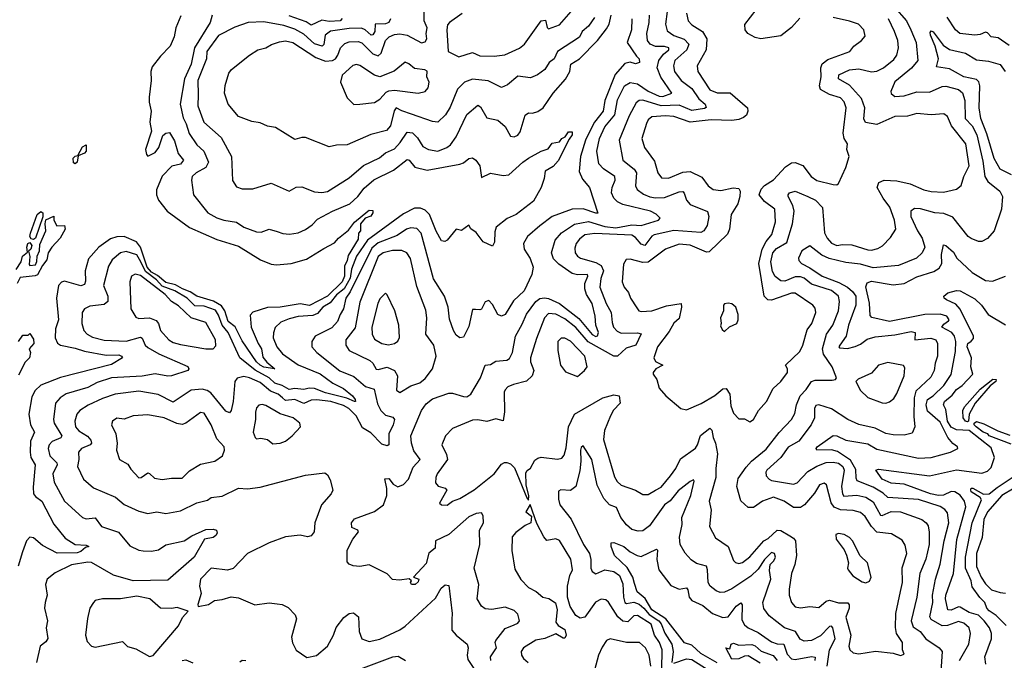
# Model space of a CAD drawing. Extents: x 1245432 to 1420865, y 606325 to 671314.
# Tile 345 of 382: x 1394659 to 1400088, y 630096 to 633630. Entities that reach past the tile are written whole.
import ezdxf

# ---------------------------------------------------------------- set-up
doc = ezdxf.new("R2010")
doc.units = 0

msp = doc.modelspace()

# ---------------------------------------------------------------- linework, layer by layer
at = {"layer": '0CON20XD'}
for points in [[(1397827.5, 633642.5), (1397795, 633593.8), (1397760, 633565), (1397745, 633533.8), (1397624.8, 633455.2), (1397605.8, 633415), (1397578.5, 633395), (1397555, 633355.6), (1397513.3, 633326.7), (1397475, 633309.4), (1397405, 633318.5), (1397348.2, 633271.8), (1397315, 633256.4), (1397242.3, 633292.3), (1397155, 633302.5), (1397112, 633285), (1397072, 633248), (1397031.9, 633148.1), (1397007.1, 633105), (1396965, 633065.6), (1396935, 633069.5), (1396819.7, 633109.7), (1396765, 633126.8), (1396735, 633143.9), (1396722.6, 633127.4), (1396702.9, 633045), (1396680.6, 633019.4), (1396595, 632996.4), (1396465, 632940.6), (1396405, 632938.1), (1396365, 632928.5), (1396235, 632980), (1396215, 632981.4), (1396175, 632968.6), (1396070, 633035), (1396025, 633043.3), (1395985, 633062.2), (1395938.7, 633068.7), (1395865, 633095.7), (1395808.5, 633165), (1395787.5, 633225), (1395792.1, 633267.9), (1395811.2, 633335), (1395826.7, 633355), (1395925, 633434.4), (1395972.5, 633465), (1396015, 633475.5), (1396046.2, 633493.8), (1396091.2, 633508.8), (1396125, 633514.2), (1396165.5, 633505), (1396291.4, 633421.4), (1396345, 633402.3), (1396384.1, 633405.9), (1396399.5, 633415), (1396413.5, 633435), (1396426.7, 633475), (1396450.7, 633499.3), (1396475, 633509), (1396525, 633509.6), (1396545, 633502.1), (1396605, 633441.6), (1396635, 633430.8), (1396651.8, 633445), (1396675.9, 633515), (1396695.4, 633535), (1396725, 633548.8), (1396755, 633551.7), (1396795, 633545.2), (1396875, 633502.5), (1396895, 633507.5), (1396903.1, 633525), (1396899.7, 633555), (1396906.2, 633585), (1396889.8, 633625), (1396888.4, 633685)], [(1398960.6, 633639.4), (1398915, 633587.3), (1398855, 633541.8), (1398745, 633525.6), (1398715, 633531.9), (1398674, 633555), (1398659.2, 633575), (1398657, 633603), (1398720.6, 633685)], [(1399480.9, 633700.9), (1399549.2, 633625), (1399572.6, 633575), (1399601.3, 633505), (1399611.1, 633405), (1399576.7, 633363.3), (1399485, 633287.5), (1399462.5, 633235), (1399465, 633222.5), (1399485, 633207.5), (1399535, 633211.1), (1399605, 633232.6), (1399675, 633230.7), (1399745, 633261.3), (1399765, 633263.3), (1399835, 633245.7), (1399857.2, 633227.2), (1399871, 633185), (1399871.6, 633085), (1399911, 633045), (1399937.1, 632995), (1399970.4, 632850.4), (1399980.3, 632765), (1399997.2, 632737.2), (1400062.5, 632685), (1400077.3, 632655), (1400071.8, 632585), (1400032.2, 632465), (1399995, 632423.1), (1399965, 632406.9), (1399945, 632407.5), (1399905, 632422.5), (1399888.6, 632435), (1399805, 632541.1), (1399755, 632561.6), (1399705, 632565.7), (1399625, 632587.2), (1399591.9, 632588.1), (1399571.9, 632575), (1399571.9, 632545), (1399609.5, 632465), (1399635.3, 632425), (1399649.7, 632375), (1399635, 632343.5), (1399604.3, 632315.7), (1399505, 632274.1), (1399365, 632261.7), (1399295, 632281.3), (1399215, 632290.5), (1399122.3, 632312.3), (1399082.2, 632332.2), (1399015, 632383.3), (1398970.8, 632355), (1398952.7, 632315), (1398955, 632302), (1398969.4, 632285), (1399015, 632261.2)], [(1398034.2, 633635), (1398032.4, 633575), (1398009.1, 633505), (1398059.2, 633429.2), (1398075.4, 633415), (1398076.7, 633395), (1398055, 633387.3), (1398025, 633395.9), (1397995, 633389.6), (1397942.4, 633327.6), (1397886, 633185), (1397876.3, 633125), (1397828.7, 633065), (1397797.6, 633005), (1397779, 632965), (1397750.9, 632875), (1397743.7, 632793.7), (1397761.4, 632751.4), (1397801.2, 632705), (1397846.4, 632563.6), (1397835, 632562.5), (1397765, 632586.1), (1397705, 632584.3), (1397595.6, 632544.4), (1397526.4, 632493.6), (1397459.4, 632435), (1397436.5, 632395), (1397439.6, 632365), (1397473.8, 632313.8), (1397489.6, 632265), (1397483.3, 632225), (1397441.2, 632135), (1397381.2, 632078.8), (1397335.6, 632005), (1397315, 631994.2), (1397295, 632004), (1397265, 632060), (1397245, 632081.2), (1397225, 632073.3), (1397205, 632033.8), (1397195, 632029.2), (1397172.1, 632032.1), (1397155, 632031.2), (1397135, 631938.8), (1397105, 631878.8), (1397085, 631876), (1397065, 631890), (1397050.6, 631915), (1397029.2, 631979.2), (1397020.9, 632045), (1397000.8, 632105), (1396941.3, 632201.3), (1396871.9, 632451.9), (1396847.8, 632477.8), (1396815, 632482.7), (1396791.1, 632475), (1396739.4, 632440.6), (1396635, 632399.8), (1396600.2, 632369.8), (1396480.8, 632129.2), (1396457.7, 632095), (1396444.2, 632035), (1396425.3, 632005), (1396411.6, 631965), (1396379.3, 631930.7), (1396288.6, 631885), (1396269.4, 631855), (1396270, 631825), (1396297.8, 631795), (1396423.8, 631693.8), (1396501.4, 631661.4), (1396565, 631606.8), (1396612.4, 631592.4), (1396632, 631512), (1396650.3, 631475), (1396675, 631449.7), (1396716.9, 631436.9), (1396725.3, 631425.3), (1396718.1, 631395), (1396694.7, 631345), (1396694.2, 631285), (1396685, 631278.9), (1396655, 631288), (1396595, 631351.3), (1396548.9, 631378.9), (1396514.2, 631445), (1396473.9, 631485), (1396445, 631502.2), (1396375, 631524), (1396295, 631533.5), (1396265, 631530.7), (1396225, 631513.6), (1396175, 631535.8), (1396125, 631529.5), (1396107.4, 631545), (1396083.8, 631563.8), (1396041.4, 631581.4), (1395985, 631629.4), (1395925, 631655.5), (1395895, 631662), (1395857.4, 631652.6), (1395845.5, 631635), (1395835.3, 631524.7), (1395824.3, 631475), (1395815, 631461.4), (1395795, 631470), (1395711.8, 631571.8), (1395692.5, 631585), (1395665, 631593), (1395605, 631586.7), (1395505, 631520), (1395421.9, 631561.9), (1395315, 631580.9), (1395185, 631564.8), (1395115, 631540.7), (1395035.9, 631504.1), (1394990, 631475), (1394973.8, 631455), (1394962.3, 631415), (1394966.2, 631385), (1394985, 631362), (1395033.3, 631333.3), (1395050.3, 631310.3), (1395054, 631295), (1395047.7, 631285), (1394999.4, 631265), (1394982.9, 631245), (1394985.3, 631204.7), (1394977.9, 631165), (1395009.5, 631095), (1395065, 631048.5), (1395186.1, 630996.1), (1395235.2, 630955.2), (1395315, 630920), (1395365, 630905.6), (1395415, 630915.6), (1395465, 630905.5), (1395545, 630921.5), (1395635, 630964.6), (1395695, 630980.5), (1395715, 630994.4), (1395775, 631001.2), (1395865, 631045.5), (1395915, 631041.8), (1395985, 631052), (1396235, 631117.5), (1396340.5, 631130.5), (1396355, 631120), (1396371.3, 631091.3), (1396385.8, 631035), (1396375.8, 631015), (1396323.5, 630955), (1396286.5, 630855), (1396281.9, 630805), (1396266.4, 630783.6), (1396245, 630778.1), (1396205, 630787.3), (1396125, 630777.7), (1396035, 630745.3), (1395915, 630685.5), (1395836.5, 630603.5), (1395805, 630593.3), (1395715, 630605.4), (1395655.6, 630545), (1395649.2, 630505), (1395660, 630465), (1395640, 630405), (1395643.6, 630393.6), (1395700, 630405), (1395733.6, 630426.4), (1395775, 630431.4), (1395825, 630446.7), (1395865, 630440.5), (1395955, 630402.7), (1396035, 630413.1), (1396078.3, 630408.3), (1396105, 630404.3), (1396138.7, 630388.7), (1396178.3, 630348.3), (1396184.2, 630325), (1396158.1, 630225), (1396162.1, 630192.1), (1396182.4, 630152.4), (1396242.7, 630112.7), (1396295, 630122.9), (1396355.5, 630175), (1396389.6, 630235), (1396403.4, 630276.6), (1396446.8, 630333.2), (1396475, 630355.6), (1396499.3, 630359.3), (1396527.2, 630337.2), (1396531.3, 630255), (1396545, 630214.4), (1396585, 630201.2), (1396645, 630213.6), (1396755, 630265.3), (1396784.6, 630285), (1396951.1, 630438.9), (1396982.4, 630495), (1397005, 630512.2), (1397025, 630510), (1397043.6, 630355), (1397042.4, 630322.4), (1397042.1, 630262.1), (1397064.6, 630234.6), (1397125.5, 630185.5), (1397131.1, 630165), (1397126.1, 630125), (1397130.3, 630100.3), (1397194.5, 630005)], [(1395547.7, 633652.3), (1395519.5, 633585), (1395510.2, 633535), (1395489, 633485), (1395435, 633429.5), (1395389.6, 633370.4), (1395381.9, 633345), (1395384, 633295), (1395373, 633203)], [(1395720, 633655), (1395708.3, 633615), (1395622.7, 633475), (1395603.4, 633385), (1395568, 633305), (1395543.5, 633165), (1395559.9, 633089.9), (1395577.4, 633055), (1395592.8, 633002.8), (1395635, 632940.9), (1395674.3, 632904.3), (1395700.4, 632845), (1395685.2, 632814.8), (1395631.1, 632785), (1395609.4, 632765), (1395605.5, 632745), (1395616.7, 632665), (1395695.6, 632565), (1395745, 632537.1), (1395784, 632524), (1395853.8, 632513.8), (1395894, 632485), (1395965, 632460), (1395990.9, 632459.1), (1396035, 632474.3), (1396078.8, 632461.2)], [(1396703.8, 633635), (1396693.8, 633615), (1396675, 633606.8), (1396619.1, 633605), (1396616.8, 633565), (1396605, 633546.6), (1396595.9, 633544.1), (1396564.5, 633574.5), (1396544, 633584), (1396475, 633581.4), (1396373.3, 633566.7), (1396342.2, 633545), (1396335.9, 633494.1), (1396326, 633484), (1396285, 633497.3), (1396225, 633550.2), (1396175, 633578.8), (1396115, 633598.3), (1396005, 633617.7), (1395918.8, 633615), (1395845, 633590), (1395755, 633543.8), (1395689.8, 633455), (1395687.8, 633415), (1395641.4, 633295), (1395643.5, 633215), (1395641.4, 633155), (1395673.1, 633065), (1395769.9, 632979.9), (1395826.9, 632875), (1395832.4, 632742.4), (1395855, 632709.2), (1395885, 632696.9), (1395945, 632697.1), (1396045, 632729.4), (1396145, 632684.2), (1396183.7, 632706.3), (1396215, 632707.8), (1396285, 632680), (1396325, 632676.8), (1396355, 632683.1), (1396475, 632757.9), (1396555, 632825.4), (1396642, 632868), (1396675, 632895.8), (1396725, 632918.4), (1396757.1, 632952.9), (1396795, 633009.6), (1396825, 633005.4), (1396852, 632978), (1396881.5, 632931.5), (1396913.5, 632913.5), (1396965, 632905.7), (1397014.4, 632925), (1397035, 632940.9), (1397065.9, 632985), (1397125, 633107.9), (1397185, 633158.7), (1397199, 633149), (1397235, 633088.2), (1397295, 633075.6), (1397335, 633042), (1397365, 632987.1), (1397385, 632984.2), (1397405, 632994), (1397417.6, 633012.4), (1397445.6, 633104.4), (1397465, 633116.9), (1397485.7, 633114.3), (1397515, 633123.3), (1397545, 633144.4), (1397601.1, 633225), (1397667.9, 633302.1), (1397691.8, 633345), (1397697.8, 633385), (1397745.9, 633414.1), (1397843.9, 633515), (1397895, 633580.6), (1397909.2, 633605), (1397920.3, 633655)], [(1396436.9, 633636.9), (1396426.2, 633625), (1396365, 633620.6), (1396325, 633626.9), (1396265, 633600), (1396238.3, 633618.3), (1396145, 633651.2)], [(1397255.8, 630095), (1397254.3, 630115), (1397287.5, 630165), (1397280, 630195), (1397283.6, 630205), (1397335, 630271.2), (1397385, 630291.6), (1397405, 630300.9), (1397413.8, 630315), (1397405, 630350.8), (1397385, 630371.4), (1397335, 630390.5), (1397262.4, 630377.6), (1397225, 630380), (1397205, 630394.4), (1397181.2, 630435), (1397190.2, 630515), (1397164.3, 630605), (1397196.8, 630735), (1397193.9, 630815), (1397216.7, 630855), (1397214.4, 630894.4), (1397205, 630910), (1397175, 630906.5), (1397135, 630888.2), (1397025, 630790), (1396951.2, 630755), (1396950, 630715), (1396915, 630686.7), (1396899.3, 630630.7), (1396830, 630555), (1396860, 630545), (1396855, 630530), (1396840, 630515), (1396820, 630515), (1396813.3, 630525), (1396820, 630535), (1396806.4, 630546.4), (1396752.2, 630537.8), (1396715, 630542.1), (1396685, 630573.8), (1396640, 630595), (1396585, 630622.7), (1396533.5, 630613.5), (1396497.3, 630617.3), (1396475, 630626.2), (1396465, 630640), (1396463.5, 630705), (1396495.7, 630764.3), (1396526.7, 630805), (1396523.8, 630815), (1396489.3, 630829.3), (1396487.5, 630855), (1396505, 630876.9), (1396615, 630916.7), (1396663.8, 630955), (1396682.5, 631005), (1396682.5, 631045), (1396671.7, 631098.3), (1396695, 631100), (1396718, 631068), (1396744.3, 631054.3), (1396775, 631065.7), (1396802.5, 631095), (1396828.6, 631161.4), (1396867.5, 631205), (1396832.8, 631252.8), (1396818.7, 631295), (1396815.4, 631335), (1396875, 631474.3), (1396899.1, 631510.9), (1396935, 631539.4), (1397025, 631570), (1397045, 631570.4), (1397105, 631550.9), (1397125, 631550), (1397147.1, 631565), (1397169.6, 631605), (1397200, 631655), (1397225, 631724.2), (1397255, 631728.9), (1397285, 631747.3), (1397345, 631752.5), (1397359, 631761), (1397376.1, 631795), (1397392.2, 631885), (1397429.5, 631950.5), (1397453.2, 632006.8), (1397504.6, 632075.4), (1397527.4, 632092.6), (1397553.3, 632096.7), (1397575, 632092.6), (1397635, 632064), (1397741.4, 631981.4), (1397815, 631894), (1397835, 631883.6), (1397845, 631885.8), (1397849.7, 631905), (1397835.7, 631945), (1397832.6, 631995), (1397815.3, 632064.8), (1397783.7, 632115), (1397775.2, 632145), (1397774.8, 632175), (1397791.5, 632215), (1397790, 632225), (1397735, 632223), (1397705, 632231.2), (1397631, 632281), (1397601.5, 632311.5), (1397591.2, 632345), (1397611.8, 632415), (1397646.2, 632453.8), (1397717.8, 632502.2), (1397795, 632516.3), (1397885, 632489.3), (1397945, 632482.5), (1398035, 632499.2), (1398085, 632495.9), (1398181.2, 632525), (1398190, 632535), (1398168.5, 632558.5), (1398137.1, 632575), (1397985, 632610.8), (1397955, 632626.4), (1397935, 632645.6), (1397922.3, 632675), (1397925.3, 632705), (1397942.9, 632745), (1397940.4, 632765), (1397877.5, 632807.5), (1397851.6, 632835), (1397841, 632905), (1397856.6, 632975), (1397885, 633040), (1397941.1, 633105), (1397955, 633188.6), (1397993.8, 633265), (1398025.6, 633284.4), (1398065, 633276.3), (1398125, 633235.9), (1398185, 633207.7), (1398205, 633206.8), (1398253.8, 633225), (1398194.1, 633314.1), (1398173.7, 633365), (1398183.7, 633405), (1398208.9, 633441.1), (1398238.2, 633465), (1398237.5, 633475), (1398215, 633482.9), (1398165, 633482.5), (1398135.6, 633495), (1398121.3, 633515), (1398116.2, 633555), (1398130, 633615), (1398131.5, 633655)], [(1398228.9, 633675), (1398220, 633605), (1398229, 633569), (1398265, 633542.9), (1398323, 633523), (1398348, 633495), (1398337.8, 633465), (1398270.8, 633405), (1398264.2, 633375), (1398268.6, 633345), (1398305.7, 633295.7), (1398365, 633250.7), (1398404, 633194), (1398438.2, 633165), (1398443.1, 633146.9), (1398435, 633140.9), (1398365, 633130.2), (1398295, 633158.4), (1398195, 633156.1), (1398095, 633187.2), (1398074.8, 633185.2), (1398057.9, 633172.1), (1398019.5, 633100.5), (1397963.7, 632965), (1397985.3, 632855), (1398047.5, 632805), (1398060, 632785), (1398053.6, 632713.6), (1398063.4, 632693.4), (1398098.1, 632668.1), (1398132.7, 632652.7), (1398165, 632646.8), (1398215, 632650.4), (1398295, 632681.6), (1398315, 632682.5), (1398323.3, 632673.3), (1398334.8, 632634.8), (1398355, 632610.7), (1398452.1, 632572.1), (1398458, 632545), (1398448.9, 632495), (1398430.9, 632465), (1398415, 632455.9), (1398265, 632467.2), (1398156.7, 632443.3), (1398144.3, 632435.7), (1398105, 632384.7), (1398085, 632391.2), (1398055, 632429.5), (1398035, 632440.9), (1397829.3, 632450.7), (1397775, 632442.9), (1397745, 632419.6), (1397727.5, 632395), (1397719.5, 632370.5), (1397722.1, 632345), (1397735, 632325.6), (1397751.4, 632315), (1397835, 632290.9), (1397865.8, 632275), (1397877, 632245), (1397862.6, 632202.6), (1397858.3, 632155), (1397892.2, 632065), (1397920.9, 632015), (1397925, 631960), (1397933.5, 631935), (1397952.8, 631912.8), (1397975, 631901.4), (1398065, 631902.9), (1398085, 631898), (1398055.7, 631834.3), (1398002.4, 631817.6), (1397955.1, 631774.9), (1397935, 631773.6), (1397793.9, 631853.9), (1397725, 631931.9), (1397665, 631980.3), (1397615, 632006), (1397575, 632009.1), (1397553.1, 631985), (1397508, 631872), (1397475.3, 631765), (1397475, 631743.8), (1397493.2, 631695), (1397485.4, 631665), (1397453.8, 631636.2), (1397381.2, 631618.8), (1397350, 631605), (1397335, 631589.4), (1397330.5, 631575), (1397332.6, 631467.4), (1397325, 631416.7), (1397285, 631428.9), (1397235, 631414.6), (1397185, 631423.2), (1397155, 631421.1), (1397044.6, 631375.4), (1397007.5, 631335), (1396985.7, 631285), (1397011.9, 631231.9), (1397016.9, 631205), (1396961.1, 631125), (1396953.3, 631105), (1396951.9, 631075), (1396966.4, 631056.4), (1397005.3, 631045.3), (1397014.3, 631035), (1396974.2, 630964.2), (1396984.2, 630954.2), (1397015, 630952.9), (1397045.3, 630974.7), (1397085, 630990), (1397165, 631037.5), (1397275.6, 631125), (1397315, 631178.1), (1397331.7, 631188.3), (1397345, 631188.6), (1397365, 631180.5), (1397387.6, 631157.6), (1397455, 630992.5), (1397465, 630980), (1397465.6, 631004.4), (1397451.9, 631065), (1397450, 631130), (1397456.1, 631143.9), (1397475, 631156.7), (1397499.2, 631200.8), (1397515, 631212.5), (1397535, 631216.7), (1397625, 631206.9), (1397648.5, 631211.5), (1397661.2, 631228.8), (1397671.7, 631268.3), (1397684.7, 631385), (1397717.6, 631455), (1397875, 631545.3), (1397935, 631561.5), (1397964, 631555), (1397969.4, 631515), (1397933.6, 631476.4), (1397916.5, 631445), (1397883.2, 631365), (1397877.2, 631315), (1397938.7, 631108.7), (1397953.4, 631083.4), (1397975, 631062.9), (1398055, 631035.4), (1398095, 631011.1), (1398125, 631011.8), (1398165, 631034.6), (1398195, 631052.1), (1398247.6, 631115), (1398276.9, 631155), (1398302.9, 631207.1), (1398385, 631266.5), (1398396.9, 631285), (1398413.3, 631336.7), (1398465, 631377.8), (1398475.6, 631365.6), (1398482.1, 631325), (1398496.2, 631295), (1398506.6, 631235), (1398497.1, 631155), (1398498, 631105), (1398461.2, 630975), (1398470.7, 630925), (1398462.2, 630835), (1398495, 630772.5), (1398564.4, 630725), (1398595, 630647.5), (1398605, 630635.8), (1398625, 630630), (1398645, 630636.7), (1398685, 630667.2), (1398761.2, 630755), (1398785, 630768.9), (1398835, 630814.7), (1398855, 630811.8), (1398905, 630783.9), (1398925, 630771.1), (1398936.2, 630755), (1398942.1, 630675), (1398933.5, 630625), (1398914.6, 630575), (1398901.7, 630488.3), (1398901.8, 630455), (1398914.5, 630415), (1398935, 630392.2), (1398965, 630385.5), (1399015, 630393.3), (1399065, 630388.1), (1399105, 630422.2), (1399125, 630428.6), (1399174.1, 630414.1), (1399225, 630412.7), (1399232.6, 630402.6), (1399233.1, 630385), (1399213.9, 630335), (1399241, 630235), (1399230.8, 630175), (1399235.6, 630155), (1399255, 630136.9), (1399285, 630132.5), (1399377.8, 630147.8), (1399475, 630135.8), (1399515, 630123.8), (1399535, 630130), (1399526.7, 630155), (1399526.4, 630195), (1399493.7, 630243.7), (1399487.8, 630277.8), (1399490, 630355), (1399514.8, 630475.2), (1399527.1, 630525), (1399525, 630606.7), (1399551.2, 630685), (1399541.4, 630731.4), (1399525, 630758.6), (1399466.7, 630795), (1399384.3, 630804.3), (1399354.8, 630834.8), (1399320.5, 630890.5), (1399295, 630912.2), (1399255, 630922.3), (1399185, 630927.1), (1399150.6, 630940.6), (1399133.4, 630965), (1399107.3, 631065), (1399095, 631074.4), (1399069.4, 631065), (1399040.8, 631019.1), (1398985.6, 630954.4), (1398965, 630939.4), (1398925, 630939.7), (1398875, 630975.3), (1398815, 630996.5), (1398754.3, 630975), (1398705, 630940), (1398675, 630938.9), (1398635, 630975.7), (1398612.9, 631055), (1398620.4, 631099.6), (1398665, 631162.7), (1398694.4, 631195.6), (1398775, 631261.2), (1398846, 631354), (1398914.6, 631425), (1398932.7, 631457.3), (1398941.4, 631505), (1398962.1, 631555), (1398995, 631589.6), (1399024.7, 631635.2), (1399045, 631641.1), (1399138.9, 631641.1), (1399157.5, 631645), (1399163.3, 631655), (1399139.2, 631715), (1399090.6, 631785), (1399085.6, 631815), (1399108.3, 631895), (1399142.9, 631945), (1399173, 632025), (1399179.7, 632075), (1399173.8, 632105), (1399135, 632137.2), (1399025, 632170.7), (1398984.3, 632204.3), (1398965, 632212.6), (1398935, 632211.2), (1398878.1, 632188.1), (1398855, 632189.7), (1398825, 632213.8), (1398810.5, 632240.5), (1398801, 632295), (1398811.4, 632345), (1398831.1, 632368.9), (1398889.3, 632400.7), (1398920.6, 632505), (1398929.2, 632575), (1398921.9, 632605), (1398896.6, 632655), (1398895.5, 632665), (1398904.1, 632675.9), (1398935, 632683.8), (1399005, 632655.8), (1399046.2, 632635), (1399084.6, 632595), (1399096.3, 632455), (1399110.8, 632425), (1399135, 632397.2), (1399165, 632385.3), (1399195, 632390.8), (1399247.7, 632387.7), (1399335, 632360), (1399355, 632359.4), (1399391.2, 632368.8), (1399417.1, 632382.9), (1399461.2, 632428.8), (1399490, 632475), (1399483.4, 632525), (1399456.4, 632596.4), (1399419.3, 632645), (1399386.9, 632705), (1399397, 632733), (1399425.4, 632744.6), (1399495, 632741.8), (1399568.8, 632725), (1399645, 632691.3), (1399685, 632681.8), (1399751.9, 632678.1), (1399823.8, 632695), (1399850, 632715), (1399865.4, 632765), (1399894.2, 632825), (1399875, 632945.6), (1399796.4, 633045), (1399775, 633095.7), (1399755, 633111.8), (1399685, 633105.3), (1399605, 633112.7), (1399555, 633098.8), (1399485, 633096.6), (1399385, 633052.9), (1399322.4, 633062.4), (1399312.6, 633082.6), (1399318.6, 633145), (1399301.4, 633195), (1399235, 633269.3), (1399173.7, 633303.7), (1399175, 633326.2), (1399235, 633353.1), (1399285, 633359.5), (1399355, 633343.5), (1399385, 633346.7), (1399421.1, 633365), (1399478.6, 633411.4), (1399494.5, 633435), (1399505.4, 633475), (1399501.5, 633515), (1399482.7, 633565), (1399450.3, 633635)], [(1397098.8, 633665), (1397028.5, 633615), (1397018.5, 633601.5), (1397013.8, 633575), (1397021.4, 633455), (1397080, 633425), (1397155, 633449.4), (1397195, 633431.5), (1397275, 633428.8), (1397333.9, 633436.1), (1397415, 633473.1), (1397442.7, 633495), (1397535, 633624), (1397557.7, 633627.7), (1397567.5, 633587.5), (1397575, 633580), (1397635, 633601.4), (1397699.2, 633675)], [(1398336.4, 633666.4), (1398344.5, 633625), (1398365, 633601.6), (1398424.5, 633564.5), (1398447.9, 633525), (1398443.4, 633465), (1398393.8, 633375), (1398398.5, 633345), (1398465, 633242.9), (1398505, 633226.7), (1398576.2, 633226.2), (1398672.5, 633145), (1398674.2, 633125), (1398665.9, 633104.1), (1398649.4, 633090.6), (1398625, 633079.8), (1398585, 633074.1), (1398471.4, 633078.6), (1398355, 633064.4), (1398265, 633097), (1398220.6, 633100.6), (1398145, 633093.8), (1398125, 633077.5), (1398115, 633058.6), (1398088.5, 632975), (1398103.5, 632925), (1398159.3, 632849.3), (1398178.2, 632785), (1398198.3, 632758.3), (1398236.6, 632756.6), (1398315, 632789.2), (1398355, 632793.3), (1398421, 632761), (1398455, 632713.3), (1398483.5, 632693.5), (1398525, 632688.4), (1398593.1, 632703.1), (1398625, 632700), (1398631.9, 632685), (1398629.6, 632655), (1398618.9, 632615), (1398581.5, 632555), (1398573.1, 632475), (1398562.1, 632447.9), (1398459.9, 632350.1), (1398445, 632348.7), (1398355, 632387.4), (1398295, 632391.8), (1398219.4, 632365), (1398125, 632293.6), (1398095, 632291.1), (1398025, 632310), (1398003.1, 632306.9), (1397987.9, 632282.1), (1397981.1, 632185), (1397991.9, 632155), (1398015, 632125.8), (1398026.9, 632095), (1398061.4, 632041.4), (1398072.9, 632025), (1398085, 632020), (1398145, 632024.1), (1398225, 632052.7), (1398306.2, 632065), (1398307.8, 632045), (1398295, 631982.5), (1398265, 631955.6), (1398239.6, 631910.4), (1398176.5, 631825), (1398154.5, 631765), (1398164.1, 631744.1), (1398205.8, 631725), (1398166.4, 631703.6), (1398151.2, 631685), (1398151.2, 631675), (1398171.4, 631645), (1398185, 631598), (1398221.2, 631555), (1398305, 631485.5), (1398335, 631477.7), (1398417.1, 631512.9), (1398492.3, 631557.7), (1398535, 631594.6), (1398555, 631595.4), (1398575.4, 631565), (1398580.8, 631500.8), (1398595, 631460), (1398625, 631428), (1398655, 631428), (1398685, 631412.5)], [(1398685, 631412.5), (1398705, 631424), (1398732.5, 631475), (1398776, 631524), (1398813.5, 631595), (1398855, 631634.3), (1398891.9, 631685), (1398891.9, 631705), (1398882, 631725), (1398960.3, 631799.7), (1398976.7, 631835), (1399000.1, 631919.9), (1399026, 631955), (1399048.8, 632015), (1399045, 632038.8), (1399032.9, 632055), (1398935, 632120.9), (1398915, 632121.1), (1398805, 632083.9), (1398783.6, 632085), (1398763.9, 632105), (1398734.8, 632285), (1398752, 632365), (1398774, 632406), (1398806.5, 632445), (1398825.5, 632515), (1398821.9, 632585), (1398765, 632627.7), (1398736.4, 632665), (1398746.5, 632695), (1398765.6, 632715), (1398815, 632746.8), (1398882, 632818), (1398915, 632840.8), (1398935, 632842.9), (1398976.9, 632826.9), (1399022.1, 632765), (1399055, 632743.8), (1399145, 632720.6), (1399165, 632720), (1399174.1, 632725.9), (1399214.5, 632815), (1399231.9, 632875), (1399219.2, 632915), (1399224.2, 632945), (1399205.8, 632975.8), (1399199.2, 633005), (1399215.8, 633145), (1399205, 633178.1), (1399185, 633200), (1399125, 633217), (1399074.7, 633245), (1399068.5, 633265), (1399078.4, 633315), (1399076.1, 633365), (1399083.5, 633386.5), (1399115, 633410.7), (1399237.1, 633455), (1399257.5, 633485), (1399301.4, 633515), (1399320, 633540), (1399314.3, 633575), (1399284, 633605), (1399235, 633623.1), (1399145, 633642.3)], [(1400115, 633488.9), (1400055, 633530.8), (1400015, 633535.4), (1399995, 633558.2), (1399985, 633561.3), (1399955, 633548.9), (1399925.3, 633545.2), (1399843.5, 633555), (1399819.3, 633575), (1399772.5, 633645)], [(1400127.2, 632775), (1400065, 632805.3), (1400031.3, 632865), (1399991.5, 633001.5), (1399958.8, 633085), (1399949, 633145), (1399953.4, 633265), (1399948.4, 633288.4), (1399935, 633301.2), (1399865.7, 633315), (1399819.4, 633340.6), (1399785, 633360), (1399715, 633371.2), (1399725.7, 633415), (1399707.5, 633485), (1399681.5, 633545), (1399679.7, 633560.3), (1399685, 633568.1), (1399695, 633562.5), (1399750.6, 633490.6), (1399785.4, 633465.4), (1399874, 633445), (1399935, 633408.2), (1400001.7, 633401.7), (1400065, 633382.5), (1400093.1, 633345)], [(1396502, 633162), (1396535, 633163.8), (1396615, 633174.3), (1396645, 633192.2), (1396679.3, 633230.7), (1396695, 633238.8), (1396725, 633241.1), (1396855.4, 633225.4), (1396895, 633233.9), (1396910.9, 633255), (1396915.7, 633285), (1396903.8, 633315), (1396906, 633346), (1396893, 633353), (1396835, 633360.6), (1396805, 633387.5), (1396785, 633395.8), (1396723.2, 633346.8), (1396645, 633315.3), (1396614.5, 633324.5), (1396535, 633378.2), (1396515, 633383.3), (1396495, 633378.6), (1396436.4, 633325), (1396427.3, 633285), (1396465, 633198.8), (1396502, 633162)], [(1395373, 633203), (1395372.8, 633175), (1395384.2, 633125), (1395375.3, 633065.3), (1395384.7, 633015), (1395352.1, 632915), (1395357.1, 632887.1), (1395365, 632878), (1395405, 632897.5), (1395425.2, 632924.8), (1395448.5, 632991.5), (1395465, 633004.5), (1395485, 633007.8), (1395512.4, 632962.4), (1395532.2, 632892.2), (1395562.5, 632855), (1395545, 632834.1), (1395497.7, 632822.3), (1395443.4, 632766.6), (1395412.4, 632692.4), (1395413.1, 632665), (1395424.2, 632634.2), (1395470.9, 632575), (1395595, 632484.7), (1395745, 632417.6), (1395865, 632380.9), (1395985.9, 632305.9), (1396045, 632281.2), (1396075, 632277.8), (1396155, 632285.8), (1396240.9, 632309.1), (1396335, 632368.9), (1396395, 632398.8), (1396416.2, 632425), (1396470.8, 632469.2), (1396505, 632513.3), (1396577.5, 632575), (1396585, 632580), (1396605, 632577.5), (1396606.7, 632565), (1396595, 632546.7), (1396563.6, 632536.4), (1396537.5, 632505), (1396537.5, 632465), (1396527.5, 632452.5), (1396525, 632420), (1396470.4, 632329.6), (1396465, 632301.9), (1396449.4, 632270.6), (1396449.3, 632215), (1396436.4, 632185), (1396355, 632104.6), (1396256.4, 632053.6), (1396205, 632063), (1396095, 632044.2), (1396025, 632043), (1395945, 632017.5), (1395929.3, 632000.7), (1395935.2, 631935), (1395973.4, 631843.4), (1395991.2, 631815), (1395999.6, 631769.6), (1396021.4, 631741.4), (1396066, 631705), (1396005.6, 631714.4), (1395985, 631724.4), (1395965, 631743.2), (1395885, 631858.8), (1395846.9, 631936.9), (1395807.8, 631965), (1395790.2, 632025), (1395771.9, 632051.9), (1395727.8, 632077.8), (1395635, 632104.6), (1395599.4, 632129.4), (1395555.6, 632145), (1395517.7, 632167.7), (1395465, 632181.1), (1395419.2, 632219.2), (1395385, 632237.5), (1395360.6, 632265), (1395325.3, 632375.3), (1395302.9, 632405), (1395235, 632434.2), (1395195, 632432.3), (1395158.4, 632421.6), (1395095.3, 632375), (1395038.4, 632311.6), (1395018.8, 632245), (1395021.2, 632188.8), (1395015, 632169.4), (1394995, 632162.9), (1394905, 632187.8), (1394888.2, 632181.8), (1394872.1, 632165), (1394861.8, 632095), (1394873.1, 631975), (1394856.9, 631925), (1394854.7, 631875), (1394866.2, 631846.2), (1394884.4, 631834.4), (1394965, 631818.8), (1395015, 631801.6), (1395135, 631780.5), (1395205, 631782.5), (1395220.8, 631775), (1395225.8, 631765), (1395165, 631728.6), (1394883.6, 631656.4), (1394775.7, 631615), (1394744.2, 631585.8), (1394725, 631550.8), (1394709.2, 631455), (1394718.6, 631395), (1394740, 631355), (1394717.8, 631305), (1394715.6, 631245), (1394719.7, 631215), (1394744.7, 631175), (1394732.3, 631052.3), (1394735.3, 631015), (1394745, 631000.3), (1394780.3, 630975), (1394846.9, 630846.9), (1394910, 630770), (1394964.7, 630734.7), (1395025, 630732.5), (1395039.2, 630725), (1395020.6, 630719.4), (1394995, 630696.2), (1394975, 630689.5), (1394865, 630687.2), (1394785, 630729.1), (1394735, 630771.8), (1394715, 630775.6), (1394695.6, 630755), (1394673.3, 630695), (1394649.7, 630615)], [(1396078.8, 632461.2), (1396110.3, 632450.3), (1396146.8, 632446.8), (1396195, 632454.5), (1396235, 632472.1), (1396271.2, 632498.8), (1396300, 632530), (1396383.1, 632575), (1396479.2, 632615), (1396523.7, 632655), (1396558.9, 632701.1), (1396612.1, 632747.9), (1396719.3, 632800.7), (1396795, 632859.1), (1396805.6, 632855.6), (1396837.6, 632817.6), (1396905, 632800.2), (1397085, 632833.1), (1397105, 632841.1), (1397135, 632865.4), (1397155, 632868.5), (1397174.3, 632855), (1397195.6, 632825), (1397205, 632760), (1397255, 632784.5), (1397325, 632770.3), (1397355, 632774.7), (1397432.5, 632845), (1397464.4, 632865.6), (1397535, 632904.4), (1397572.5, 632917.5), (1397595, 632948.8), (1397635, 632957.5), (1397647.5, 632975), (1397666.6, 632983.4), (1397685, 633011.4), (1397705, 633012), (1397705.3, 632995), (1397688.1, 632971.9), (1397627.8, 632852.2), (1397600.1, 632819.9), (1397556, 632795), (1397550.8, 632755), (1397534.3, 632705), (1397491.1, 632628.9), (1397396.9, 632555), (1397346.3, 632533.6), (1397286, 632485), (1397279.4, 632460.6), (1397277.5, 632402.5), (1397265, 632381.2), (1397215, 632405.5), (1397175, 632456.7), (1397146.9, 632476.9), (1397135, 632496.7), (1397095, 632467.5), (1397065, 632474), (1397015, 632413.3), (1397003.6, 632406.4), (1396985, 632411.2), (1396955, 632464.4), (1396918, 632555), (1396895, 632579.1), (1396869.5, 632590.5), (1396835, 632590.4), (1396775, 632559.8), (1396576, 632415), (1396516, 632325), (1396487.7, 632255), (1396481.4, 632205), (1396448.4, 632145), (1396405, 632113.5), (1396371.1, 632068.9), (1396330.3, 632045), (1396300.3, 632009.7), (1396275, 631999.3), (1396195, 631993.2), (1396145, 631980.3), (1396098.5, 631961.5), (1396067.6, 631932.4), (1396057.6, 631902.4), (1396056.9, 631875), (1396077.2, 631825), (1396107.9, 631787.9), (1396195, 631726.9), (1396315, 631676.7), (1396385.9, 631625), (1396445, 631595.6), (1396493.2, 631555), (1396507.8, 631535), (1396510, 631525), (1396505.4, 631524.6), (1396462.8, 631542.8), (1396345, 631572.7), (1396285, 631595.9), (1396255, 631597.9), (1396225, 631590.4), (1396175, 631596.1), (1396145, 631590.1), (1396105, 631612.4), (1396065.3, 631625.3), (1396034.4, 631655), (1395956.8, 631696.8), (1395872.5, 631765), (1395809, 631905), (1395775.3, 631945), (1395755, 632000.7), (1395737.4, 632027.4), (1395675, 632051), (1395625, 632052.1), (1395582.2, 632095), (1395513.6, 632135), (1395445, 632160.9), (1395412.9, 632195), (1395351.4, 632241.4), (1395326.8, 632295), (1395305, 632332.6), (1395245, 632351.2), (1395215, 632343.7), (1395169.3, 632305), (1395148.9, 632271.1), (1395120.8, 632165), (1395143.9, 632105), (1395145.4, 632075), (1395125, 632059.7), (1395045, 632050.7), (1395015, 632035.6), (1395003.3, 632015), (1395000.4, 631955), (1395011.8, 631915), (1395030.6, 631895), (1395059.8, 631879.8), (1395125, 631863), (1395245, 631857.8), (1395325, 631880), (1395333.5, 631873.5), (1395350, 631835), (1395365, 631821.8), (1395425, 631786.8), (1395585, 631717.1), (1395590.8, 631705), (1395586, 631695), (1395495, 631665.3), (1395475, 631663.3), (1395405, 631676.3), (1395334.7, 631664.7), (1395165, 631655.3), (1395085, 631628.2), (1395035, 631601), (1394915, 631565.9), (1394881.1, 631545), (1394855.9, 631514.1), (1394845.3, 631425), (1394849.5, 631405), (1394891.3, 631335), (1394885.9, 631324.1), (1394836.9, 631303.1), (1394821.1, 631285), (1394815.9, 631265), (1394824.7, 631225), (1394864.1, 631185), (1394864.7, 631175), (1394841.6, 631125), (1394848.7, 631078.7), (1394905, 630974.5), (1395005, 630883.5), (1395025, 630876.5), (1395075, 630882.9), (1395110, 630835), (1395203.9, 630803.9), (1395265, 630727.5), (1395315, 630703.8), (1395340.2, 630700.2), (1395385, 630698.4), (1395423.4, 630706.6), (1395465, 630732.9), (1395564.6, 630755.4), (1395607.6, 630782.4), (1395685, 630817.5), (1395725, 630820.8), (1395744.2, 630814.2), (1395748, 630798), (1395740.8, 630785), (1395725, 630774.4), (1395677.5, 630765), (1395620.5, 630665), (1395475, 630539.5), (1395285, 630535.6), (1395175, 630565.7), (1395055, 630636), (1395035, 630638.2), (1394945, 630622.4), (1394855, 630579.1), (1394809.4, 630545), (1394800.5, 630515), (1394810, 630455), (1394799.5, 630415), (1394795.5, 630385), (1394812.3, 630315), (1394803.8, 630275), (1394813.7, 630216.3), (1394802.1, 630197.9), (1394772.2, 630175), (1394750.4, 630085)], [(1394965, 632835.6), (1394955, 632840), (1394953.7, 632866.3), (1394965, 632877.8), (1394978.8, 632881.2), (1395005, 632929.6), (1395025, 632939.2), (1395024.4, 632905), (1395015, 632893.5), (1394980.8, 632879.2), (1394975, 632844.4), (1394965, 632835.6)], [(1394638.3, 632251.7), (1394666.1, 632293.9), (1394673.3, 632326.7), (1394701.7, 632348.3), (1394697.9, 632375), (1394703.8, 632396.2), (1394715, 632400.5), (1394726.1, 632385), (1394720, 632365), (1394707, 632353), (1394714.2, 632324.2), (1394710.3, 632280.3), (1394715, 632274.7), (1394745, 632278.5), (1394752.9, 632297.1), (1394754.8, 632325.2), (1394767.1, 632355), (1394769.1, 632390.9), (1394802.5, 632465), (1394798.4, 632505), (1394803.5, 632526.5), (1394845.9, 632545.9), (1394847.5, 632525), (1394862.9, 632492.9), (1394905.4, 632495.4), (1394910, 632475), (1394881.1, 632425), (1394835, 632375.5), (1394816.2, 632345), (1394807.9, 632305), (1394783.5, 632275), (1394756.6, 632223.4), (1394743.4, 632216.6), (1394661.6, 632208.4), (1394644.8, 632175.2)], [(1394735, 632418.2), (1394721.1, 632421.1), (1394715.3, 632435), (1394717.3, 632452.7), (1394754.1, 632555), (1394775, 632572.2), (1394786.9, 632565), (1394786.5, 632543.5), (1394745, 632424.4), (1394735, 632418.2)], [(1399841.7, 630095), (1399893, 630185), (1399901.7, 630245), (1399893.5, 630275), (1399865, 630301.1), (1399835, 630310), (1399775, 630288.5), (1399745, 630286.6), (1399685, 630322.4), (1399677.1, 630337.1), (1399694.7, 630415), (1399691.6, 630455), (1399708.1, 630545), (1399735, 630626), (1399756.7, 630755), (1399783, 630855), (1399775, 630909.4), (1399759.2, 630929.2), (1399734.5, 630945), (1399615, 630982.7), (1399445, 630994.3), (1399419.3, 631019.3), (1399365, 631052.5), (1399276.6, 631086.6), (1399270.5, 631100.5), (1399269.9, 631149.9), (1399239.9, 631199.9), (1399168.1, 631248.1), (1399135, 631256.9), (1399054, 631255), (1399050.5, 631265), (1399055.5, 631275), (1399145, 631336.7), (1399165, 631334.4), (1399215, 631310.6), (1399335, 631290.8), (1399385, 631261.9), (1399615, 631210.8), (1399685, 631215.3), (1399791.2, 631245), (1399832.5, 631265), (1399830, 631275), (1399805, 631292.5), (1399775.8, 631325.8), (1399735, 631409.5), (1399665, 631470.9), (1399657.3, 631505), (1399664.2, 631535), (1399695.9, 631555), (1399755, 631613.2), (1399795, 631672.5), (1399819.3, 631800.7), (1399821.5, 631855), (1399813.4, 631885), (1399798.8, 631905), (1399742.9, 631935), (1399755, 631951.6), (1399781.1, 631968.9), (1399783.3, 631975), (1399770.5, 631995), (1399735.2, 632005.2), (1399650, 632005), (1399455, 631966.1), (1399357.1, 631987.1), (1399347.8, 631997.8), (1399343.9, 632066.1), (1399323.6, 632156.4), (1399331.8, 632178.2), (1399355, 632187.4), (1399475, 632167.5), (1399535, 632174.7), (1399605, 632211), (1399698.7, 632241.3), (1399729.5, 632260.5), (1399742.9, 632285), (1399741.3, 632335), (1399752.2, 632387.8), (1399765, 632384.5), (1399807.3, 632347.3), (1399827.1, 632315), (1399911.2, 632235), (1399985, 632192), (1400022, 632188), (1400094, 632215)], [(1396755, 631574.4), (1396815, 631610), (1396865, 631626.9), (1396895, 631650.6), (1396934.6, 631705), (1396954.6, 631774.6), (1396942.3, 631835), (1396898.4, 631895), (1396903.5, 631985), (1396898.5, 632028.5), (1396848.6, 632158.6), (1396813.8, 632313.8), (1396793.5, 632343.5), (1396765, 632357.4), (1396715, 632357.1), (1396662.1, 632345), (1396635, 632323.3), (1396535, 632072.9), (1396508.9, 631931.1), (1396457.7, 631865), (1396457.3, 631835), (1396475.6, 631805.6), (1396589.5, 631749.5), (1396605.8, 631735), (1396625, 631702.5), (1396635, 631700), (1396685, 631712.9), (1396725.6, 631695.6), (1396741.5, 631665), (1396735.9, 631585.9), (1396755, 631574.4)], [(1395725, 631814.4), (1395739.6, 631830.4), (1395738, 631865), (1395685, 631959.6), (1395605, 631985.2), (1395535, 632052.6), (1395496.4, 632076.4), (1395461.6, 632115), (1395325, 632220), (1395295, 632226.5), (1395275.8, 632215), (1395265.5, 632184.5), (1395270.5, 632035), (1395298.7, 631988.7), (1395315, 631981.8), (1395375, 631986.1), (1395410.8, 631970.8), (1395424.1, 631954.1), (1395435.5, 631915), (1395481.5, 631865), (1395505, 631850.3), (1395545, 631838.2), (1395685, 631814.7), (1395725, 631814.4)], [(1399015, 632261.2), (1399083.1, 632215), (1399175, 632181), (1399223.6, 632155), (1399251.7, 632131.7), (1399269.2, 632105), (1399269.4, 632055), (1399228.1, 631945), (1399216.8, 631885), (1399180.3, 631835), (1399175.5, 631825), (1399180, 631820), (1399222.6, 631817.4), (1399265, 631828.2), (1399295, 631839.6), (1399331.8, 631868.2), (1399375, 631881.1), (1399485, 631891.7), (1399575, 631910.5), (1399596.7, 631905), (1399594.5, 631864.5), (1399683, 631873), (1399711.1, 631865), (1399719.6, 631845), (1399720.5, 631775), (1399706.3, 631735), (1399702.1, 631695), (1399682, 631658), (1399599.5, 631580.5), (1399590.7, 631545), (1399588.9, 631441.1), (1399594.5, 631385), (1399580, 631350), (1399535, 631337.8), (1399475, 631340), (1399435, 631348.6), (1399375, 631377.9), (1399285, 631396.7), (1399225, 631425.3), (1399135, 631483.2), (1399065, 631505.9), (1399048.2, 631501.8), (1399040.6, 631485), (1399042.2, 631435), (1399022.9, 631395), (1398955, 631304.7), (1398897, 631273), (1398855.4, 631214.6), (1398779.1, 631145), (1398773.8, 631135), (1398775.5, 631115), (1398791.5, 631095), (1398805, 631089.2), (1398925, 631067.6), (1398945, 631076.2), (1399005, 631137.3), (1399055, 631167.3), (1399105, 631186.8), (1399145, 631190.4), (1399173.9, 631183.9), (1399198, 631165), (1399205.7, 631145.7), (1399190.8, 631055), (1399194.9, 631014.9), (1399202.7, 631002.7), (1399275, 631007.5), (1399325, 630996.3), (1399365, 630970), (1399405, 630897.7), (1399415, 630896), (1399465, 630916.9), (1399516, 630915), (1399633.4, 630873.4), (1399657.3, 630855), (1399667.5, 630837.5), (1399674.2, 630804.2), (1399673.9, 630735), (1399656, 630655), (1399621.6, 630575), (1399605.7, 630445), (1399573.7, 630315), (1399585, 630280.9), (1399623.8, 630255), (1399655, 630214.6), (1399729.5, 630165), (1399745.3, 630145.3), (1399738.6, 630035)], [(1396692.6, 631837.4), (1396725, 631844.5), (1396743.6, 631856.4), (1396753.5, 631876.5), (1396749.5, 631945), (1396726.9, 632025), (1396685, 632112.5), (1396675, 632122.5), (1396645, 632090), (1396632.7, 632065), (1396600.7, 631935), (1396602.3, 631895), (1396615, 631868.1), (1396655, 631843.4), (1396692.6, 631837.4)], [(1399985.5, 630074.5), (1399980.8, 630115), (1400017.5, 630215), (1400016.6, 630245), (1400005.5, 630275), (1399977.3, 630315), (1399946.2, 630345), (1399895, 630361.1), (1399845, 630389.9), (1399835, 630390.7), (1399795, 630373), (1399777.3, 630375), (1399764.5, 630435), (1399766.3, 630456.4), (1399808.7, 630575), (1399826.5, 630763.5), (1399876.5, 630943.5), (1399869.2, 630975), (1399845, 631007.6), (1399815, 631026.2), (1399795, 631027.1), (1399752.7, 631007.3), (1399724.6, 631005.4), (1399681.8, 631015), (1399535, 631068.7), (1399465, 631073.9), (1399415, 631096.5), (1399380, 631145), (1399395, 631151.1), (1399675, 631113.6), (1399825, 631148.1), (1399965, 631129.7), (1399995, 631140), (1400015, 631160.9), (1400033.8, 631215), (1400015, 631269.1), (1399895, 631363.8), (1399825, 631367.3), (1399795, 631383.2), (1399775, 631416.6), (1399765, 631480.6), (1399752.5, 631505), (1399758.6, 631525), (1399800.6, 631559.4), (1399825, 631590), (1399855, 631612.4), (1399914.6, 631675), (1399904.2, 631715), (1399906.2, 631765), (1399884.1, 631825), (1399887.5, 631845), (1399905, 631857.9), (1399917.9, 631872.1), (1399918.1, 631885), (1399844.1, 632034.1), (1399821.2, 632061.2), (1399769.2, 632085), (1399756, 632095), (1399753.8, 632105), (1399776.8, 632123.2), (1399825, 632136.7), (1399845, 632134.4), (1399925, 632090.4), (1399963.1, 632055), (1399999.4, 632005), (1400095, 631947.5)], [(1398545, 631910), (1398573, 631937), (1398612.5, 631955), (1398620, 631975), (1398620, 632005), (1398606.7, 632045), (1398585, 632062.5), (1398565, 632066.2), (1398545, 632062.5), (1398540, 632055), (1398540, 632025), (1398523.3, 631985), (1398527.5, 631955), (1398522.5, 631942.5), (1398531.7, 631921.7), (1398545, 631910)], [(1394652.5, 631855), (1394675, 631890), (1394705, 631890), (1394715, 631900), (1394735, 631867.5), (1394735.8, 631845), (1394710, 631815), (1394717.5, 631795), (1394712.5, 631765), (1394689.3, 631740.7), (1394651.3, 631668.7)], [(1397735, 631662.5), (1397773.8, 631695), (1397788, 631715), (1397775.7, 631775), (1397695, 631857.3), (1397665, 631873.1), (1397645, 631874.3), (1397625.7, 631854.3), (1397625.6, 631805), (1397641.4, 631725), (1397668.3, 631688.3), (1397735, 631662.5)], [(1399435, 631515.5), (1399455, 631522.2), (1399478.7, 631541.3), (1399495, 631569.2), (1399536.4, 631665), (1399539.2, 631709.2), (1399532, 631722), (1399445, 631738.8), (1399395, 631724.2), (1399355, 631680), (1399281.7, 631648.3), (1399270, 631635), (1399294.2, 631585), (1399336.1, 631546.1), (1399415, 631517.5), (1399435, 631515.5)], [(1399885, 631411.9), (1399873.4, 631415), (1399860.7, 631435), (1399859.3, 631475), (1399867.8, 631495), (1399955, 631592.1), (1400025, 631646.5), (1400044, 631645), (1400041.5, 631635), (1400009.5, 631610.5), (1399926.8, 631515), (1399893.5, 631455), (1399890.5, 631415), (1399885, 631411.9)], [(1396055, 631290), (1396095, 631294.3), (1396125, 631306), (1396161.2, 631335), (1396206.7, 631385), (1396203.3, 631405), (1396166.2, 631435), (1396095, 631456.7), (1396015, 631501.5), (1395995, 631507.8), (1395976.8, 631503.2), (1395965, 631488.8), (1395958.1, 631465), (1395959.6, 631425), (1395946.7, 631355), (1395957.5, 631325), (1395965, 631317.5), (1395988, 631322), (1396024.4, 631314.4), (1396055, 631290)], [(1395445, 631094.6), (1395495, 631101.8), (1395555, 631101.5), (1395595, 631141.2), (1395655, 631178.5), (1395735, 631195.6), (1395776, 631225), (1395788.8, 631255), (1395786, 631275), (1395745, 631317.5), (1395715, 631395.6), (1395675, 631460.5), (1395655, 631463.1), (1395575.2, 631404.8), (1395555, 631397.3), (1395525, 631402.9), (1395455, 631433.3), (1395365, 631451.5), (1395284.6, 631445.4), (1395235, 631426), (1395195, 631432.5), (1395170.8, 631415), (1395165.7, 631395), (1395188.2, 631345), (1395195.4, 631295), (1395193.1, 631255), (1395208, 631205), (1395255, 631178.8), (1395271.2, 631151.2), (1395315, 631103.8), (1395327.5, 631105), (1395365, 631130), (1395375, 631127.5), (1395401.5, 631101.5), (1395445, 631094.6)], [(1400125, 631289.6), (1400005, 631334.3), (1399996.7, 631346.7), (1399972, 631355), (1399933.4, 631385), (1399922.6, 631395), (1399922, 631405), (1399935, 631414.7), (1399975, 631400.6), (1400051.6, 631361.6), (1400117.9, 631337.9)], [(1399110.5, 630065), (1399124.8, 630155), (1399155.2, 630215), (1399143.2, 630275), (1399135, 630285.5), (1399125, 630283.1), (1399075, 630231.7), (1399025, 630206.4), (1398985, 630202), (1398962.8, 630212.8), (1398936, 630256), (1398875.7, 630275.7), (1398792.3, 630342.3), (1398761.9, 630381.9), (1398756.1, 630415), (1398800, 630545), (1398792.4, 630592.4), (1398796.4, 630625), (1398817.5, 630645), (1398826.8, 630665), (1398820, 630685), (1398805, 630690.6), (1398765, 630652.1), (1398730.1, 630599.9), (1398690.2, 630559.8), (1398585, 630490.3), (1398545, 630473.3), (1398521.4, 630471.4), (1398499.6, 630479.6), (1398466.4, 630506.4), (1398455.9, 630525.9), (1398452.2, 630595), (1398445.8, 630615.8), (1398391.1, 630631.1), (1398360.8, 630650.8), (1398327.9, 630687.9), (1398300.5, 630735), (1398296.4, 630775), (1398311.6, 630845), (1398309.3, 630885), (1398360.3, 631005), (1398378.6, 631085), (1398375, 631091.2), (1398355, 631083.5), (1398289.2, 631030.8), (1398245, 630976.6), (1398215, 630954), (1398131, 630839), (1398095, 630810.4), (1398068.1, 630808.1), (1398035, 630818.7), (1398005, 630843.1), (1397973.9, 630885), (1397948.8, 630938.8), (1397911.8, 630955), (1397879, 630989), (1397842.3, 631062.3), (1397813.5, 631205), (1397765, 631278.8), (1397755, 631271.2), (1397750.3, 631255), (1397753, 631195), (1397747.8, 631142.2), (1397724.4, 631055.6), (1397695, 631033.3), (1397643, 631037), (1397630, 631030), (1397628.9, 630985), (1397636.4, 630955), (1397700.3, 630875), (1397767.5, 630735), (1397800.7, 630685), (1397807.8, 630652.2), (1397807.9, 630605), (1397815, 630585.6), (1397835, 630572.7), (1397885, 630595.3), (1397935, 630587.1), (1397965.3, 630565), (1397985, 630518.8), (1397988.7, 630445), (1397995.9, 630415.9), (1398005, 630410.2), (1398045, 630417.1), (1398075, 630405.4), (1398100.9, 630385), (1398129.9, 630349.9), (1398182.1, 630315), (1398195, 630297.7), (1398216, 630246), (1398254.9, 630184.9), (1398262.3, 630145), (1398255, 630084.6)], [(1400098.6, 630288.6), (1400043.8, 630343.8), (1400005, 630369.8), (1399991.9, 630385), (1399980.8, 630415), (1399952.3, 630442.3), (1399911.7, 630501.7), (1399905, 630535.6), (1399874.7, 630604.7), (1399873.7, 630666.3), (1399910.4, 630855), (1399962.2, 630982.2), (1399955, 630994.4), (1399905.6, 631025), (1399902.7, 631037.3), (1399905, 631045.6), (1399915, 631046.2), (1399973, 631013), (1400005, 631014.4), (1400049.4, 631050.6), (1400176.1, 631133.9)], [(1400143.2, 631046.8), (1400075, 631006.1), (1399995, 630915.4), (1399975, 630874), (1399966, 630774), (1399934, 630685), (1399933.9, 630613.9), (1399960, 630555), (1399985, 630517.5), (1400016.7, 630485), (1400065, 630470), (1400095, 630467.5)], [(1398200.4, 630045), (1398201, 630155), (1398185.9, 630195), (1398159.7, 630235), (1398140.4, 630295), (1398065, 630343.9), (1398045, 630341.4), (1398011.8, 630308.2), (1397985, 630312.3), (1397956.7, 630336.7), (1397905, 630417.8), (1397890.9, 630430.9), (1397865, 630434.6), (1397833.4, 630416.6), (1397775, 630335.4), (1397749.7, 630329.7), (1397725, 630344.3), (1397693.5, 630393.5), (1397680, 630445), (1397680, 630505), (1397692.1, 630565), (1397706.2, 630595), (1397696.9, 630655), (1397635, 630757.5), (1397615, 630766), (1397565, 630757.5), (1397548, 630778), (1397510.5, 630850.5), (1397473.3, 630956.7), (1397450, 630915), (1397481.7, 630891.7), (1397477.5, 630855), (1397445, 630840), (1397395, 630801.5), (1397375, 630778), (1397372.9, 630702.9), (1397388.8, 630598.8), (1397422.1, 630542.1), (1397465, 630498.5), (1397506, 630476), (1397544, 630445), (1397576.7, 630436.7), (1397612.7, 630412.7), (1397622.3, 630375), (1397615, 630307.5), (1397628.7, 630288.7), (1397665, 630265.6), (1397671.2, 630235), (1397665, 630218), (1397655, 630218.6), (1397615, 630241.9), (1397555, 630217.3), (1397505, 630207.7), (1397436.2, 630165), (1397424.4, 630145), (1397425.7, 630125.7), (1397437.1, 630107.1), (1397462.5, 630085)], [(1398049.4, 630519.4), (1398040.2, 630555), (1398008.1, 630608.1), (1397937.8, 630675), (1397920.9, 630725), (1397920, 630745), (1397935, 630747.3), (1397990.6, 630725), (1398025, 630695.8), (1398063.1, 630675), (1398085, 630670), (1398169.2, 630709.2), (1398175.7, 630705), (1398172.4, 630652.4), (1398183.1, 630595), (1398249.5, 630509.5), (1398295, 630489.7), (1398336.4, 630496.4), (1398343.8, 630485), (1398350, 630445), (1398365.6, 630425.6), (1398425, 630399.1), (1398478.9, 630355), (1398535, 630332.4), (1398565, 630335.9), (1398609.3, 630395), (1398635, 630413.1), (1398642.8, 630402.8), (1398640.5, 630320.5), (1398655, 630291.8), (1398675.6, 630275), (1398730.5, 630250.5), (1398805, 630198.9), (1398835, 630187.9), (1398872.9, 630185), (1398890.2, 630130.2), (1398915, 630104.2), (1398935, 630101.2), (1399025, 630118), (1399044.7, 630114.7), (1399042.9, 630095)], [(1399325, 630524), (1399345, 630532.5), (1399353.8, 630555), (1399332.9, 630635), (1399292.7, 630672.7), (1399251.4, 630755), (1399235, 630774), (1399205, 630790.6), (1399174.4, 630795.6), (1399159.3, 630790.7), (1399160, 630765), (1399205.8, 630705.8), (1399217, 630677), (1399228, 630635), (1399222.5, 630605), (1399227.5, 630595), (1399252.5, 630562.5), (1399305, 630528.8), (1399325, 630524)], [(1398505, 630083.4), (1398415.3, 630135), (1398365, 630180), (1398325, 630192.7), (1398221.9, 630325), (1398145, 630374.2), (1398107.2, 630437.3), (1398063.2, 630475), (1398049.4, 630519.4)], [(1395375, 630118), (1395395, 630122.5), (1395535, 630287.1), (1395557.1, 630332.9), (1395588.3, 630368.3), (1395527.3, 630387.3), (1395495, 630382), (1395435, 630384.2), (1395376, 630435), (1395305, 630449.6), (1395215, 630436), (1395114.3, 630435.7), (1395075, 630425.8), (1395065, 630416.2), (1395046, 630385), (1395032.1, 630327.9), (1395021.9, 630235), (1395030.7, 630200.7), (1395053.8, 630173.8), (1395075, 630169.6), (1395225, 630200), (1395252.4, 630172.4), (1395299.8, 630159.8), (1395375, 630118)], [(1398138.4, 630065), (1398130.5, 630125), (1398110, 630165), (1398077.1, 630195), (1398005, 630194.1), (1397915, 630215.7), (1397895, 630206.2), (1397870.4, 630169.6), (1397850, 630125), (1397821.2, 630015)], [(1398741.3, 630081.3), (1398675, 630122.1), (1398655, 630119.7), (1398625, 630104), (1398585, 630102.8), (1398552.5, 630165), (1398575, 630160), (1398582, 630185), (1398595, 630190.6), (1398625, 630180), (1398695, 630183.6), (1398715, 630176.3), (1398746.6, 630146.6), (1398813.5, 630123.5), (1398834.6, 630094.6)], [(1395555, 630095.6), (1395575, 630100), (1395612.5, 630082.5)], [(1395871.7, 630088.3), (1395885, 630098), (1395905, 630095.7)], [(1396495, 630033.3), (1396715.9, 630115.9), (1396745, 630120), (1396786.7, 630095)], [(1398265, 630081.1), (1398335, 630104.2), (1398365, 630101.6), (1398455, 630044.3)]]:
    msp.add_lwpolyline(points, dxfattribs=at)

doc.saveas('drawing.dxf')
